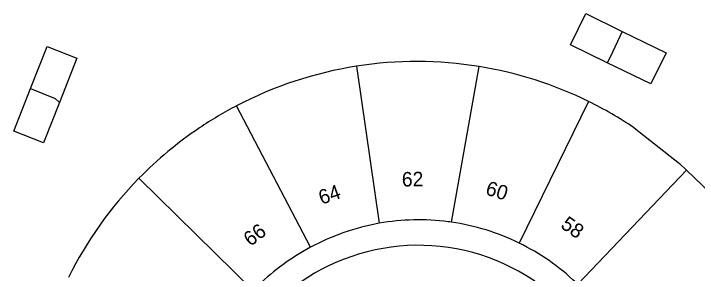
# Model space of a CAD drawing. Extents: x 160356 to 161355, y 381727 to 382845.
# Drawn here: x 160923.63 to 160970.86, y 382739.94 to 382757.9 of the extents above; entities that cross this region are included whole.
import ezdxf

# ---------------------------------------------------------------- set-up
doc = ezdxf.new("R2010")
doc.units = 0
for name, color, linetype in [('IMGEO_Pand', 7, 'Continuous'), ('IMGEO_Pand_nummerreeks', 7, 'Continuous'), ('IMGEO_Voetpad_open', 7, 'Continuous')]:
    doc.layers.add(name, color=color, linetype=linetype)

msp = doc.modelspace()

# ---------------------------------------------------------------- linework, layer by layer
at = {"layer": 'IMGEO_Pand'}
for points in [[(160964.642, 382754.508), (160962.104, 382755.745), (160963.155, 382757.903), (160965.667, 382756.68)], [(160965.667, 382756.68), (160968.704, 382755.201), (160967.653, 382753.042), (160964.642, 382754.508)], [(160965.667, 382756.68), (160964.83, 382754.883), (160964.642, 382754.508)], [(160924.798, 382752.73), (160925.946, 382755.64), (160928.005, 382754.827), (160926.795, 382751.76)], [(160947.313, 382754.266), (160948.892, 382743.401)], [(160953.872, 382743.476), (160955.784, 382754.245)], [(160926.795, 382751.76), (160925.693, 382748.966), (160923.633, 382749.779), (160924.798, 382752.73)], [(160924.798, 382752.73), (160926.497, 382752.045), (160926.795, 382751.76)], [(160944.14, 382741.739), (160939.035, 382751.532)], [(160963.338, 382751.833), (160958.545, 382742.035)], [(160966.499, 382750), (160969.629, 382747.531), (160970.114, 382747.067)], [(160970.114, 382747.067), (160962.603, 382739.182)], [(160970.114, 382747.067), (160974.942, 382742.446)], [(160932.285, 382746.513), (160940.175, 382738.757)], [(160953.872, 382743.476), (160953.754, 382743.492), (160953.636, 382743.508)], [(160944.14, 382741.739), (160943.585, 382741.422)]]:
    msp.add_lwpolyline(points, dxfattribs=at)
for centre, radius, start, end in [((160951.485, 382727.734), 26.858, 98.9369, 117.6171), ((160951.483, 382727.768), 26.824, 80.7731, 98.9429), ((160951.477, 382727.72), 26.872, 63.807, 80.7764), ((160951.4, 382727.877), 26.692, 117.5974, 124.0214), ((160951.449, 382727.688), 26.914, 55.999, 63.7838), ((160951.468, 382727.762), 26.826, 124.0043, 135.6526), ((160951.426, 382727.782), 26.781, 135.6194, 153.704), ((160951.626, 382727.961), 15.68, 100.0396, 118.5147), ((160951.613, 382727.959), 15.68, 82.589, 99.9952), ((160951.626, 382727.895), 15.742, 63.9265, 81.7974), ((160951.643, 382727.904), 15.726, 46.4128, 63.9689), ((160951.495, 382727.787), 15.764, 120.1184, 135.8987)]:
    msp.add_arc(centre, radius, start, end, dxfattribs=at)
at = {"layer": 'IMGEO_Voetpad_open'}
for centre, radius, start, end in [((160951.612, 382727.567), 14.313, 84.0823, 120.165), ((160951.617, 382727.775), 14.106, 46.7191, 84.0145), ((160951.15, 382728.142), 13.585, 119.6977, 156.5027)]:
    msp.add_arc(centre, radius, start, end, dxfattribs=at)

# ---------------------------------------------------------------- texts
at = {"layer": 'IMGEO_Pand_nummerreeks'}
for s, rotation, p in [('62', 1.0477, (160950.456, 382745.943)), ('60', 342.87, (160956.167, 382745.405)), ('64', 19.2782, (160944.907, 382744.677)), ('58', 324.8789, (160961.353, 382743.142)), ('66', 36.9386, (160939.984, 382741.768))]:
    msp.add_text(s, height=1, rotation=rotation, dxfattribs=at).set_placement(p)

doc.saveas('drawing.dxf')
